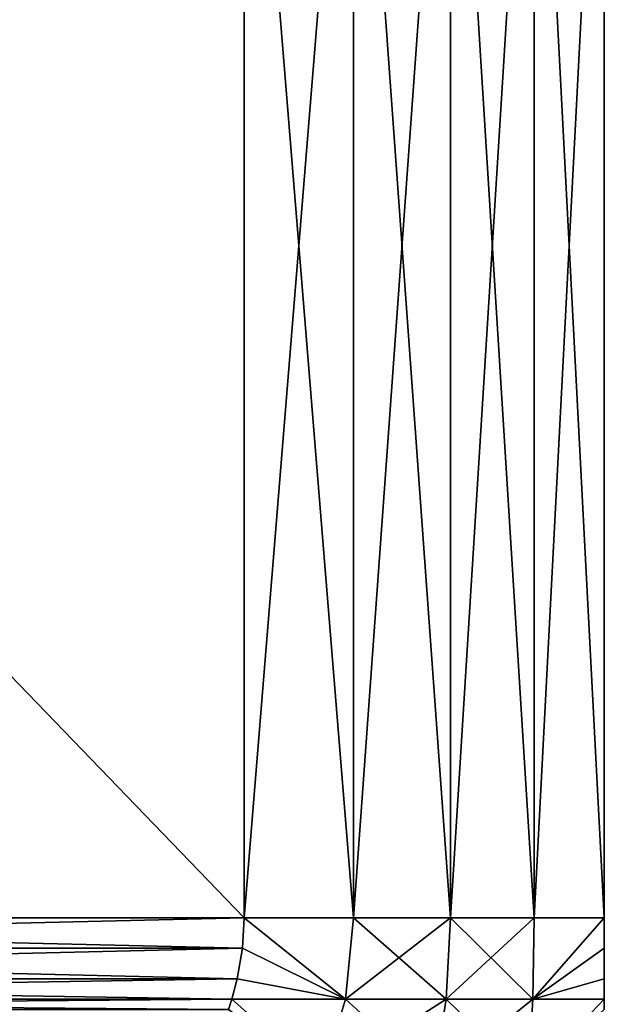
# Model space of a CAD drawing. Header units: metres. Extents: x -109 to 109, y -78 to 121.
# Tile 347 of 656: x -65.85 to -61.5, y 73.28 to 80.6. Entities that reach past the tile are written whole.
import ezdxf

# ---------------------------------------------------------------- set-up
doc = ezdxf.new("R2010")
doc.units = ezdxf.units.M
doc.layers.add('solid_508554_SW0001', color=7, linetype='CONTINUOUS')

msp = doc.modelspace()

# ---------------------------------------------------------------- linework, layer by layer
at = {"layer": 'solid_508554_SW0001'}
for points in [[(-73.821823, 83.925629, -47.774261), (-64.178177, 83.925629, -42.206497), (-64.178177, 73.925629, -42.206497)], [(-73.821823, 73.925629, -47.774261), (-73.821823, 83.925629, -47.774261), (-64.178177, 73.925629, -42.206497)], [(-73.821823, 73.925629, -16.225737), (-64.178177, 83.925629, -21.793501), (-73.821823, 83.925629, -16.225737)], [(-73.821823, 73.925629, -16.225737), (-64.178177, 73.925629, -21.793501), (-64.178177, 83.925629, -21.793501)], [(-64.178177, 73.925629, -42.206497), (-64.178177, 83.925629, -42.206497), (-63.364471, 83.925629, -41.135529)], [(-63.364471, 73.925629, -41.135529), (-64.178177, 73.925629, -42.206497), (-63.364471, 83.925629, -41.135529)], [(-63.364471, 73.925629, -22.864471), (-63.364471, 83.925629, -22.864471), (-64.178177, 83.925629, -21.793501)], [(-63.364471, 73.925629, -22.864471), (-64.178177, 83.925629, -21.793501), (-64.178177, 73.925629, -21.793501)], [(-63.364471, 73.925629, -41.135529), (-63.364471, 83.925629, -41.135529), (-62.643593, 83.925629, -40)], [(-62.643593, 73.925629, -40), (-63.364471, 73.925629, -41.135529), (-62.643593, 83.925629, -40)], [(-62.643593, 73.925629, -24), (-62.643593, 83.925629, -24), (-63.364471, 83.925629, -22.864471)], [(-62.643593, 73.925629, -24), (-63.364471, 83.925629, -22.864471), (-63.364471, 73.925629, -22.864471)], [(-62.643593, 73.925629, -40), (-62.643593, 83.925629, -40), (-62.020638, 83.925629, -38.807938)], [(-62.020638, 73.925629, -38.807938), (-62.643593, 73.925629, -40), (-62.020638, 83.925629, -38.807938)], [(-62.020638, 73.925629, -25.192062), (-62.020638, 83.925629, -25.192062), (-62.643593, 83.925629, -24)], [(-62.020638, 73.925629, -25.192062), (-62.643593, 83.925629, -24), (-62.643593, 73.925629, -24)], [(-62.020638, 73.925629, -38.807938), (-61.5, 83.925629, -37.567764), (-61.5, 73.925629, -37.567764)], [(-62.020638, 73.925629, -38.807938), (-62.020638, 83.925629, -38.807938), (-61.5, 83.925629, -37.567764)], [(-61.5, 73.925629, -26.432236), (-61.5, 83.925629, -26.432236), (-62.020638, 83.925629, -25.192062)], [(-61.5, 73.925629, -26.432236), (-62.020638, 83.925629, -25.192062), (-62.020638, 73.925629, -25.192062)], [(-61.5, 73.925629, -26.432236), (-61.5, 73.925629, -37.567764), (-61.5, 83.925629, -37.567764)], [(-61.5, 73.925629, -26.432236), (-61.5, 83.925629, -37.567764), (-61.5, 83.925629, -26.432236)], [(-73.821823, 73.925629, -47.774261), (-64.178177, 73.925629, -42.206497), (-64.190857, 73.70002, -42.213821)], [(-73.809143, 73.70002, -16.233061), (-64.178177, 73.925629, -21.793501), (-73.821823, 73.925629, -16.225737)], [(-73.809143, 73.70002, -47.766941), (-73.821823, 73.925629, -47.774261), (-64.190857, 73.70002, -42.213821)], [(-73.809143, 73.70002, -16.233061), (-64.190857, 73.70002, -21.786177), (-64.178177, 73.925629, -21.793501)], [(-63.424007, 73.32135, -41.156803), (-64.190857, 73.70002, -42.213821), (-64.178177, 73.925629, -42.206497)], [(-64.190857, 73.70002, -21.786177), (-63.424007, 73.32135, -22.843199), (-64.178177, 73.925629, -21.793501)], [(-63.424007, 73.32135, -41.156803), (-64.178177, 73.925629, -42.206497), (-63.364471, 73.925629, -41.135529)], [(-63.424007, 73.32135, -22.843199), (-63.364471, 73.925629, -22.864471), (-64.178177, 73.925629, -21.793501)], [(-63.424007, 73.32135, -41.156803), (-63.364471, 73.925629, -41.135529), (-62.643593, 73.925629, -40)], [(-62.675331, 73.32135, -39.981674), (-63.424007, 73.32135, -41.156803), (-62.643593, 73.925629, -40)], [(-63.424007, 73.32135, -22.843199), (-62.675331, 73.32135, -24.018324), (-63.364471, 73.925629, -22.864471)], [(-62.675331, 73.32135, -24.018324), (-62.643593, 73.925629, -24), (-63.364471, 73.925629, -22.864471)], [(-62.675331, 73.32135, -39.981674), (-62.643593, 73.925629, -40), (-62.020638, 73.925629, -38.807938)], [(-62.031982, 73.32135, -38.745739), (-62.675331, 73.32135, -39.981674), (-62.020638, 73.925629, -38.807938)], [(-62.675331, 73.32135, -24.018324), (-62.031982, 73.32135, -25.254261), (-62.643593, 73.925629, -24)], [(-62.031982, 73.32135, -25.254261), (-62.020638, 73.925629, -25.192062), (-62.643593, 73.925629, -24)], [(-62.031982, 73.32135, -38.745739), (-62.020638, 73.925629, -38.807938), (-61.5, 73.925629, -37.567764)], [(-61.5, 73.700027, -37.55312), (-62.031982, 73.32135, -38.745739), (-61.5, 73.925629, -37.567764)], [(-62.031982, 73.32135, -25.254261), (-61.5, 73.925629, -26.432236), (-62.020638, 73.925629, -25.192062)], [(-62.031982, 73.32135, -25.254261), (-61.5, 73.700027, -26.446882), (-61.5, 73.925629, -26.432236)], [(-61.5, 73.700027, -26.446882), (-61.5, 73.925629, -37.567764), (-61.5, 73.925629, -26.432236)], [(-61.5, 73.700027, -37.55312), (-61.5, 73.925629, -37.567764), (-61.5, 73.700027, -26.446882)], [(-73.809143, 73.70002, -16.233061), (-73.770607, 73.473511, -16.255308), (-64.190857, 73.70002, -21.786177)], [(-73.809143, 73.70002, -47.766941), (-64.190857, 73.70002, -42.213821), (-64.229393, 73.473511, -42.236069)], [(-73.809143, 73.70002, -47.766941), (-64.229393, 73.473511, -42.236069), (-73.770607, 73.473511, -47.74469)], [(-73.770607, 73.473511, -16.255308), (-64.229393, 73.473511, -21.763929), (-64.190857, 73.70002, -21.786177)], [(-64.190857, 73.70002, -21.786177), (-64.229393, 73.473511, -21.763929), (-63.424007, 73.32135, -22.843199)], [(-63.424007, 73.32135, -41.156803), (-64.229393, 73.473511, -42.236069), (-64.190857, 73.70002, -42.213821)], [(-62.031982, 73.32135, -25.254261), (-61.5, 73.473526, -26.491375), (-61.5, 73.700027, -26.446882)], [(-61.5, 73.700027, -37.55312), (-61.5, 73.473526, -37.508625), (-62.031982, 73.32135, -38.745739)], [(-61.5, 73.700027, -37.55312), (-61.5, 73.700027, -26.446882), (-61.5, 73.473526, -26.491375)], [(-61.5, 73.700027, -37.55312), (-61.5, 73.473526, -26.491375), (-61.5, 73.473526, -37.508625)], [(-73.770607, 73.473511, -16.255308), (-73.729996, 73.321884, -16.278753), (-64.229393, 73.473511, -21.763929)], [(-73.770607, 73.473511, -47.74469), (-64.229393, 73.473511, -42.236069), (-64.270004, 73.321884, -42.259514)], [(-73.770607, 73.473511, -47.74469), (-64.270004, 73.321884, -42.259514), (-73.729996, 73.321884, -47.721249)], [(-73.729996, 73.321884, -16.278753), (-64.270004, 73.321884, -21.740484), (-64.229393, 73.473511, -21.763929)], [(-64.229393, 73.473511, -21.763929), (-64.270004, 73.321884, -21.740484), (-63.424007, 73.32135, -22.843199)], [(-63.424007, 73.32135, -41.156803), (-64.270004, 73.321884, -42.259514), (-64.229393, 73.473511, -42.236069)], [(-62.031982, 73.32135, -25.254261), (-61.5, 73.321884, -26.538269), (-61.5, 73.473526, -26.491375)], [(-61.5, 73.473526, -37.508625), (-61.5, 73.321884, -37.461731), (-62.031982, 73.32135, -38.745739)], [(-61.5, 73.473526, -37.508625), (-61.5, 73.473526, -26.491375), (-61.5, 73.321884, -26.538269)], [(-61.5, 73.473526, -37.508625), (-61.5, 73.321884, -26.538269), (-61.5, 73.321884, -37.461731)], [(-73.704651, 73.244705, -16.293386), (-64.270004, 73.321884, -21.740484), (-73.729996, 73.321884, -16.278753)], [(-73.729996, 73.321884, -47.721249), (-64.270004, 73.321884, -42.259514), (-64.295349, 73.244705, -42.274147)], [(-73.704651, 73.244705, -47.706615), (-73.729996, 73.321884, -47.721249), (-64.295349, 73.244705, -42.274147)], [(-73.704651, 73.244705, -16.293386), (-64.295349, 73.244705, -21.725853), (-64.270004, 73.321884, -21.740484)], [(-63.603123, 72.725342, -22.779732), (-64.270004, 73.321884, -21.740484), (-64.295349, 73.244705, -21.725853)], [(-63.603123, 72.725342, -41.220268), (-64.295349, 73.244705, -42.274147), (-64.270004, 73.321884, -42.259514)], [(-63.603123, 72.725342, -22.779732), (-63.424007, 73.32135, -22.843199), (-64.270004, 73.321884, -21.740484)], [(-63.603123, 72.725342, -41.220268), (-64.270004, 73.321884, -42.259514), (-63.424007, 73.32135, -41.156803)], [(-63.603123, 72.725342, -22.779732), (-62.77021, 72.725342, -24.073103), (-63.424007, 73.32135, -22.843199)], [(-63.603123, 72.725342, -41.220268), (-63.424007, 73.32135, -41.156803), (-62.675331, 73.32135, -39.981674)], [(-62.77021, 72.725342, -39.926895), (-63.603123, 72.725342, -41.220268), (-62.675331, 73.32135, -39.981674)], [(-62.77021, 72.725342, -24.073103), (-62.675331, 73.32135, -24.018324), (-63.424007, 73.32135, -22.843199)], [(-62.77021, 72.725342, -24.073103), (-62.066574, 72.725342, -25.441113), (-62.675331, 73.32135, -24.018324)], [(-62.77021, 72.725342, -39.926895), (-62.675331, 73.32135, -39.981674), (-62.031982, 73.32135, -38.745739)], [(-62.066574, 72.725342, -38.558887), (-62.77021, 72.725342, -39.926895), (-62.031982, 73.32135, -38.745739)], [(-62.066574, 72.725342, -25.441113), (-62.031982, 73.32135, -25.254261), (-62.675331, 73.32135, -24.018324)], [(-62.066574, 72.725342, -25.441113), (-61.5, 73.321884, -26.538269), (-62.031982, 73.32135, -25.254261)], [(-62.066574, 72.725342, -25.441113), (-61.5, 73.24472, -26.567528), (-61.5, 73.321884, -26.538269)], [(-62.066574, 72.725342, -38.558887), (-62.031982, 73.32135, -38.745739), (-61.5, 73.321884, -37.461731)], [(-62.066574, 72.725342, -38.558887), (-61.5, 73.321884, -37.461731), (-61.5, 73.24472, -37.432472)], [(-61.5, 73.321884, -37.461731), (-61.5, 73.321884, -26.538269), (-61.5, 73.24472, -26.567528)], [(-61.5, 73.24472, -37.432472), (-61.5, 73.321884, -37.461731), (-61.5, 73.24472, -26.567528)]]:
    msp.add_3dface(points, dxfattribs=at)

doc.saveas('drawing.dxf')
